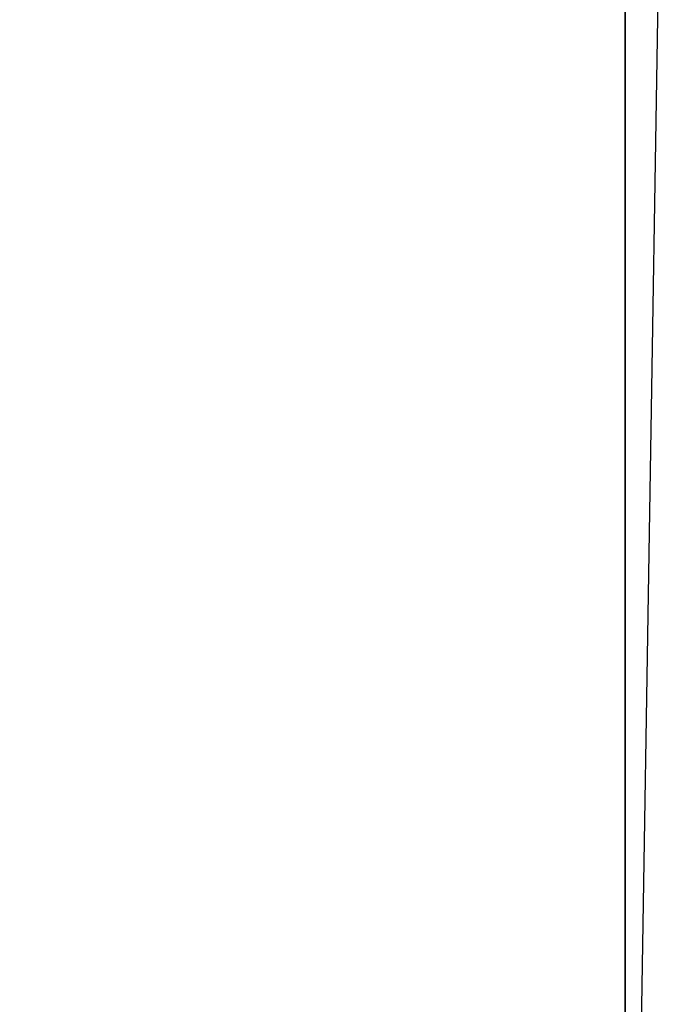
# Model space of a CAD drawing. Header units: metres. Extents: x 209848 to 209928, y 1182430 to 1182563.
# Tile 527 of 656: x 209852.5898 to 209852.622, y 1182483.6722 to 1182483.7208. Entities that reach past the tile are written whole.
import ezdxf

# ---------------------------------------------------------------- set-up
doc = ezdxf.new("R2010")
doc.units = ezdxf.units.M
doc.header["$MEASUREMENT"] = 0
doc.linetypes.add('DGN Style 2', pattern=[15.036391, 9.021834, -6.014556])
doc.layers.get('0').update_dxf_attribs({"color": 254})

# ---------------------------------------------------------------- blocks, each defined once
blk = doc.blocks.new('*U2')
at = {"color": 3, "linetype": 'Continuous'}
for p, q in [((1.275, -15.242212), (1.275, -15.341178)), ((1.275, -15.341178), (1.275, -15.440113))]:
    blk.add_line(p, q, dxfattribs=at)
blk = doc.blocks.new('*U3')
at = {"color": 3, "linetype": 'Continuous'}
blk.add_line((1.275, -15.324221), (1.275, -15.423501), dxfattribs=at)
blk = doc.blocks.new('*U4')
at = {"color": 3, "linetype": 'Continuous'}
for p, q in [((1.275, -15.25306), (1.275, -15.352753)), ((1.275, -15.352753), (1.275, -15.452392))]:
    blk.add_line(p, q, dxfattribs=at)
blk = doc.blocks.new('*U5')
at = {"color": 3, "linetype": 'Continuous'}
blk.add_line((1.275, -15.331673), (1.275, -15.431429), dxfattribs=at)
blk = doc.blocks.new('*U6')
at = {"color": 3, "linetype": 'Continuous'}
blk.add_line((1.275, -15.32717), (1.275, -15.427326), dxfattribs=at)
blk = doc.blocks.new('*U7')
at = {"color": 3, "linetype": 'Continuous'}
blk.add_line((1.275, -15.295216), (1.275, -15.394626), dxfattribs=at)
blk = doc.blocks.new('*U8')
at = {"color": 3, "linetype": 'Continuous'}
blk.add_line((1.277282, -15.298256), (1.275661, -15.398267), dxfattribs=at)
blk = doc.blocks.new('ATTEMP_4')
at = {"color": 254, "flags": 128}
blk.add_lwpolyline([(0, 1.275), (-13.6, 1.275), (-13.6, -1.275), (0, -1.275), (0, 1.275), (0, 1.275)], dxfattribs=at)
blk = doc.blocks.new('ATTEMP_1')
at = {"color": 254, "rotation": 90}
blk.add_blockref('ATTEMP_4', (0, -3.535), dxfattribs=at)
blk = doc.blocks.new('ATTEMP')
at = {"color": 3, "linetype": 'Continuous'}
for name in ['*U8', '*U7', '*U6', '*U4', '*U5', '*U3', '*U2']:
    blk.add_blockref(name, (-8.511171, 0), dxfattribs=at)
at = {"color": 254}
blk.add_blockref('ATTEMP_1', (-8.511171, 0), dxfattribs=at)

msp = doc.modelspace()

# ---------------------------------------------------------------- block references
at = {"color": 1, "linetype": 'DGN Style 2'}
msp.add_blockref('ATTEMP', (209859.855907, 1182499.061067), dxfattribs=at)

doc.saveas('drawing.dxf')
